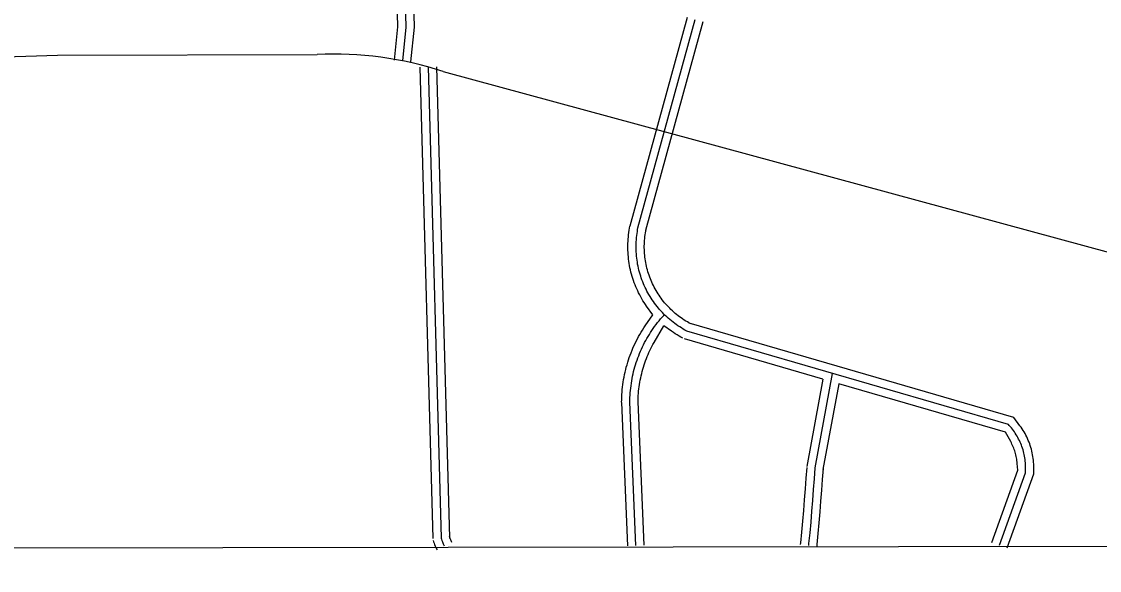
# Model space of a CAD drawing. Extents: x 3313442 to 3351311, y 721974 to 747360.
# Drawn here: x 3345646 to 3347612, y 727351 to 728353 of the extents above; entities that cross this region are included whole.
import ezdxf

# ---------------------------------------------------------------- set-up
doc = ezdxf.new("R2010")
doc.units = 0
doc.layers.add('V-GRID-FRAM', color=7, linetype='Continuous')
doc.layers.add('V-ROAD-CNTR', color=7, linetype='Continuous')

msp = doc.modelspace()

# ---------------------------------------------------------------- linework, layer by layer
at = {"layer": 'V-GRID-FRAM'}
msp.add_lwpolyline([(3317558.4, 745536.3), (3349037, 745582.1), (3349071.4, 727396.8), (3317576.9, 727351), (3317558.4, 745536.3)], dxfattribs=at)
at = {"layer": 'V-ROAD-CNTR'}
for points in [[(3346311.4, 729672.4), (3346346.9, 728342.7), (3346340.7, 728280.9)], [(3346351.1, 728748.2), (3346361.9, 728342.2), (3346355.6, 728279.4)], [(3346323.7, 728650), (3346331.8, 728343.3), (3346325.7, 728282.4)], [(3346755.8, 727980.1), (3346860.3, 728360.5)], [(3346770.3, 727976.2), (3346874.8, 728356.5)], [(3346784.8, 727972.2), (3346889.2, 728352.6)], [(3344266.3, 728245.5), (3345711.6, 728291.5), (3346184.8, 728292.3)], [(3346372.5, 728269.4), (3346396.2, 727409.6)], [(3346387.5, 728269.8), (3346411.2, 727410)], [(3346402.5, 728270.3), (3346426.2, 727410.4)], [(3346414.8, 728261.6), (3347637, 727929.4)], [(3346797.1, 727817.7), (3346786, 727833.1), (3346783.7, 727836.4), (3346781.5, 727839.8), (3346779.4, 727843.3), (3346777.3, 727846.8), (3346775.3, 727850.3), (3346773.4, 727853.8), (3346771.5, 727857.5), (3346769.8, 727861.1), (3346768.1, 727864.8), (3346766.5, 727868.5), (3346765, 727872.3), (3346763.5, 727876), (3346762.2, 727879.9), (3346760.9, 727883.7), (3346759.7, 727887.6), (3346758.6, 727891.5), (3346757.5, 727895.4), (3346756.6, 727899.3), (3346755.7, 727903.3), (3346754.9, 727907.3), (3346754.3, 727911.2), (3346753.6, 727915.3), (3346753.1, 727919.3), (3346752.7, 727923.3), (3346752.3, 727927.3), (3346752.1, 727931.4), (3346751.9, 727935.4), (3346751.8, 727939.5), (3346751.8, 727943.5), (3346751.9, 727947.6), (3346752.1, 727951.6), (3346752.4, 727955.7), (3346752.7, 727959.7), (3346753.1, 727963.7), (3346753.7, 727967.7), (3346754.3, 727971.8), (3346755, 727975.7), (3346755.6, 727979)], [(3346859.2, 727787.9), (3346855.9, 727789.7), (3346852.7, 727791.5), (3346849.5, 727793.5), (3346846.4, 727795.4), (3346843.2, 727797.5), (3346840.2, 727799.6), (3346837.2, 727801.8), (3346834.2, 727804.1), (3346831.3, 727806.4), (3346828.4, 727808.8), (3346825.6, 727811.2), (3346822.8, 727813.7), (3346820.1, 727816.2), (3346817.4, 727818.9), (3346814.8, 727821.5), (3346812.3, 727824.3), (3346809.8, 727827), (3346807.4, 727829.9), (3346805, 727832.8), (3346802.7, 727835.7), (3346800.5, 727838.7), (3346798.3, 727841.7), (3346796.2, 727844.8), (3346794.2, 727847.9), (3346792.2, 727851.1), (3346790.3, 727854.3), (3346788.4, 727857.5), (3346786.7, 727860.8), (3346785, 727864.1), (3346783.4, 727867.5), (3346781.8, 727870.9), (3346780.3, 727874.3), (3346778.9, 727877.8), (3346777.6, 727881.2), (3346776.3, 727884.8), (3346775.2, 727888.3), (3346774.1, 727891.9), (3346773, 727895.4), (3346772.1, 727899), (3346771.2, 727902.7), (3346770.4, 727906.3), (3346769.7, 727910), (3346769.1, 727913.7), (3346768.5, 727917.3), (3346768, 727921), (3346767.6, 727924.7), (3346767.3, 727928.5), (3346767.1, 727932.2), (3346766.9, 727935.9), (3346766.8, 727939.6), (3346766.8, 727943.4), (3346766.9, 727947.1), (3346767.1, 727950.8), (3346767.3, 727954.5), (3346767.6, 727958.3), (3346768, 727962), (3346768.5, 727965.7), (3346769.1, 727969.4), (3346769.7, 727973), (3346770.3, 727976.2)], [(3346866.4, 727801.1), (3346863.3, 727802.8), (3346860.3, 727804.5), (3346857.4, 727806.2), (3346854.5, 727808), (3346851.7, 727809.9), (3346848.8, 727811.9), (3346846.1, 727813.9), (3346843.4, 727815.9), (3346840.7, 727818), (3346838.1, 727820.2), (3346835.5, 727822.4), (3346833, 727824.7), (3346830.5, 727827.1), (3346828.1, 727829.4), (3346825.7, 727831.9), (3346823.4, 727834.4), (3346821.1, 727836.9), (3346818.9, 727839.5), (3346816.7, 727842.1), (3346814.6, 727844.8), (3346812.6, 727847.6), (3346810.6, 727850.3), (3346808.7, 727853.1), (3346806.8, 727856), (3346805, 727858.9), (3346803.2, 727861.8), (3346801.6, 727864.8), (3346800, 727867.8), (3346798.4, 727870.8), (3346796.9, 727873.9), (3346795.5, 727877), (3346794.2, 727880.1), (3346792.9, 727883.3), (3346791.7, 727886.4), (3346790.5, 727889.7), (3346789.4, 727892.9), (3346788.4, 727896.1), (3346787.5, 727899.4), (3346786.6, 727902.7), (3346785.8, 727906), (3346785.1, 727909.4), (3346784.5, 727912.7), (3346783.9, 727916.1), (3346783.4, 727919.4), (3346782.9, 727922.8), (3346782.6, 727926.2), (3346782.3, 727929.6), (3346782, 727933), (3346781.9, 727936.4), (3346781.8, 727939.8), (3346781.8, 727943.2), (3346781.9, 727946.6), (3346782, 727950), (3346782.3, 727953.4), (3346782.6, 727956.8), (3346782.9, 727960.2), (3346783.4, 727963.6), (3346783.9, 727966.9), (3346784.5, 727970.3), (3346785, 727973.3)], [(3346740.5, 727658), (3346740.6, 727662.5), (3346740.7, 727667.2), (3346741, 727671.8), (3346741.3, 727676.4), (3346741.7, 727681), (3346742.2, 727685.6), (3346742.7, 727690.2), (3346743.4, 727694.8), (3346744.1, 727699.4), (3346744.9, 727703.9), (3346745.8, 727708.5), (3346746.8, 727713), (3346747.9, 727717.5), (3346749, 727722), (3346750.3, 727726.4), (3346751.6, 727730.9), (3346753, 727735.3), (3346754.4, 727739.7), (3346756, 727744), (3346757.6, 727748.4), (3346759.4, 727752.7), (3346761.1, 727756.9), (3346763, 727761.2), (3346765, 727765.4), (3346767, 727769.5), (3346769.1, 727773.6), (3346771.3, 727777.7), (3346773.5, 727781.8), (3346775.9, 727785.8), (3346778.3, 727789.7), (3346780.7, 727793.6), (3346783.3, 727797.5), (3346797.1, 727817.7)], [(3346755.5, 727657.9), (3346755.6, 727662.2), (3346755.7, 727666.6), (3346755.9, 727670.9), (3346756.2, 727675.2), (3346756.6, 727679.6), (3346757.1, 727683.9), (3346757.6, 727688.2), (3346758.2, 727692.5), (3346758.9, 727696.8), (3346759.7, 727701.1), (3346760.5, 727705.4), (3346761.4, 727709.7), (3346762.4, 727713.9), (3346763.5, 727718.1), (3346764.7, 727722.3), (3346765.9, 727726.5), (3346767.2, 727730.6), (3346768.6, 727734.8), (3346770.1, 727738.9), (3346771.6, 727742.9), (3346773.2, 727747), (3346774.9, 727751), (3346776.7, 727755), (3346778.5, 727758.9), (3346780.4, 727762.8), (3346782.4, 727766.7), (3346784.5, 727770.5), (3346786.6, 727774.3), (3346788.8, 727778.1), (3346791, 727781.8), (3346793.3, 727785.5), (3346795.7, 727789.1), (3346798.2, 727792.7), (3346800.7, 727796.3), (3346803.3, 727799.8), (3346806, 727803.2), (3346808.7, 727806.6), (3346811.5, 727810), (3346814.3, 727813.3), (3346817.2, 727816.5), (3346818.4, 727817.9)], [(3346770.5, 727657.7), (3346770.6, 727661.9), (3346770.7, 727666), (3346770.9, 727670), (3346771.2, 727674.1), (3346771.5, 727678.2), (3346772, 727682.2), (3346772.5, 727686.3), (3346773, 727690.3), (3346773.7, 727694.3), (3346774.4, 727698.3), (3346775.2, 727702.3), (3346776.1, 727706.3), (3346777, 727710.3), (3346778, 727714.2), (3346779.1, 727718.2), (3346780.3, 727722.1), (3346781.5, 727726), (3346782.8, 727729.8), (3346784.2, 727733.7), (3346785.6, 727737.5), (3346787.1, 727741.3), (3346788.7, 727745), (3346790.3, 727748.8), (3346792.1, 727752.5), (3346793.8, 727756.1), (3346795.7, 727759.8), (3346797.6, 727763.4), (3346799.6, 727766.9), (3346817.4, 727797.6)], [(3346852.1, 727774.7), (3346848.6, 727776.6), (3346845.1, 727778.6), (3346841.6, 727780.7), (3346838.2, 727782.8), (3346834.8, 727785.1), (3346831.5, 727787.4), (3346817.4, 727797.6)], [(3347445.9, 727617.2), (3346859.2, 727787.9)], [(3347456, 727629.9), (3346863.4, 727802.3)], [(3347107.4, 727700.1), (3346855, 727773.5)], [(3347124.7, 727710.7), (3347092.9, 727538)], [(3347107.4, 727700.1), (3347078.2, 727540.8)], [(3347136.4, 727691.6), (3347107.7, 727535.3)], [(3347440.5, 727603.2), (3347136.4, 727691.6)], [(3346751.5, 727395.7), (3346740.6, 727657.2)], [(3346766.5, 727396.3), (3346755.5, 727657.9)], [(3346781.5, 727396.9), (3346770.5, 727658.5)], [(3347492.3, 727527.3), (3347492.4, 727538.4), (3347492.4, 727541.8), (3347492.2, 727545.2), (3347492, 727548.6), (3347491.7, 727552), (3347491.3, 727555.4), (3347490.8, 727558.8), (3347490.2, 727562.2), (3347489.5, 727565.6), (3347488.7, 727568.9), (3347487.9, 727572.2), (3347486.9, 727575.5), (3347485.9, 727578.8), (3347484.8, 727582), (3347483.6, 727585.2), (3347482.3, 727588.4), (3347480.9, 727591.5), (3347479.5, 727594.7), (3347478, 727597.7), (3347476.3, 727600.7), (3347474.7, 727603.7), (3347472.9, 727606.7), (3347471, 727609.5), (3347469.1, 727612.4), (3347467.1, 727615.2), (3347456, 727629.9)], [(3347477.1, 727529.2), (3347477.3, 727532.3), (3347477.4, 727535.3), (3347477.4, 727538.3), (3347477.4, 727541.4), (3347477.2, 727544.4), (3347477, 727547.4), (3347476.8, 727550.4), (3347476.4, 727553.4), (3347476, 727556.4), (3347475.4, 727559.4), (3347474.8, 727562.4), (3347474.2, 727565.3), (3347473.4, 727568.3), (3347472.6, 727571.2), (3347471.7, 727574.1), (3347470.7, 727577), (3347469.6, 727579.8), (3347468.5, 727582.6), (3347467.3, 727585.4), (3347466, 727588.1), (3347464.6, 727590.8), (3347463.2, 727593.5), (3347461.7, 727596.1), (3347460.1, 727598.7), (3347458.5, 727601.3), (3347456.8, 727603.8), (3347455, 727606.3), (3347453.2, 727608.7), (3347451.3, 727611.1), (3347449.4, 727613.4), (3347447.3, 727615.6), (3347445.9, 727617.2)], [(3347462.9, 727534.2), (3347462.1, 727546.2), (3347461.8, 727548.8), (3347461.5, 727551.4), (3347461.1, 727554), (3347460.7, 727556.6), (3347460.2, 727559.2), (3347459.6, 727561.8), (3347458.9, 727564.3), (3347458.2, 727566.9), (3347457.4, 727569.4), (3347456.5, 727571.9), (3347455.6, 727574.4), (3347454.6, 727576.8), (3347453.6, 727579.2), (3347452.5, 727581.6), (3347451.3, 727584), (3347450.1, 727586.3), (3347440.5, 727603.2)], [(3347078, 727539.1), (3347076.6, 727519.4), (3347075.1, 727499.7), (3347073.6, 727480), (3347072, 727460.3), (3347070.3, 727440.7), (3347068.6, 727421), (3347066.7, 727401.4), (3347066.4, 727398.2)], [(3347092.9, 727538), (3347091.5, 727518.3), (3347090.1, 727498.5), (3347088.6, 727478.8), (3347086.9, 727459.1), (3347085.3, 727439.4), (3347083.5, 727419.6), (3347081.6, 727399.9), (3347081.3, 727396.8)], [(3347107.9, 727537), (3347106.5, 727517.2), (3347105, 727497.4), (3347103.5, 727477.6), (3347101.9, 727457.8), (3347100.2, 727438), (3347098.4, 727418.3), (3347096.6, 727398.5), (3347096.3, 727395.3)], [(3347415.8, 727402.3), (3347462.9, 727534.2)], [(3347429.9, 727397.3), (3347477.1, 727529.2)], [(3347444, 727392.2), (3347492.3, 727527.3)], [(3346425.6, 727414.2), (3346426.2, 727412.3), (3346426.7, 727410.6), (3346427.4, 727409), (3346428, 727407.4), (3346428.7, 727405.8), (3346429.5, 727404.2), (3346430.2, 727402.9)], [(3346396.8, 727405.8), (3346397.5, 727403.4), (3346398.4, 727400.7), (3346399.4, 727398.1), (3346400.5, 727395.5), (3346401.6, 727392.9), (3346402.9, 727390.4), (3346403.8, 727388.7)], [(3346411.2, 727410), (3346411.9, 727407.8), (3346412.6, 727405.7), (3346413.4, 727403.5), (3346414.2, 727401.4), (3346415.2, 727399.3), (3346416.2, 727397.3), (3346417, 727395.8)]]:
    msp.add_lwpolyline(points, dxfattribs=at)
msp.add_arc((3346216, 727649.4), 643.8, 72.0091, 92.7788, dxfattribs=at)

doc.saveas('drawing.dxf')
